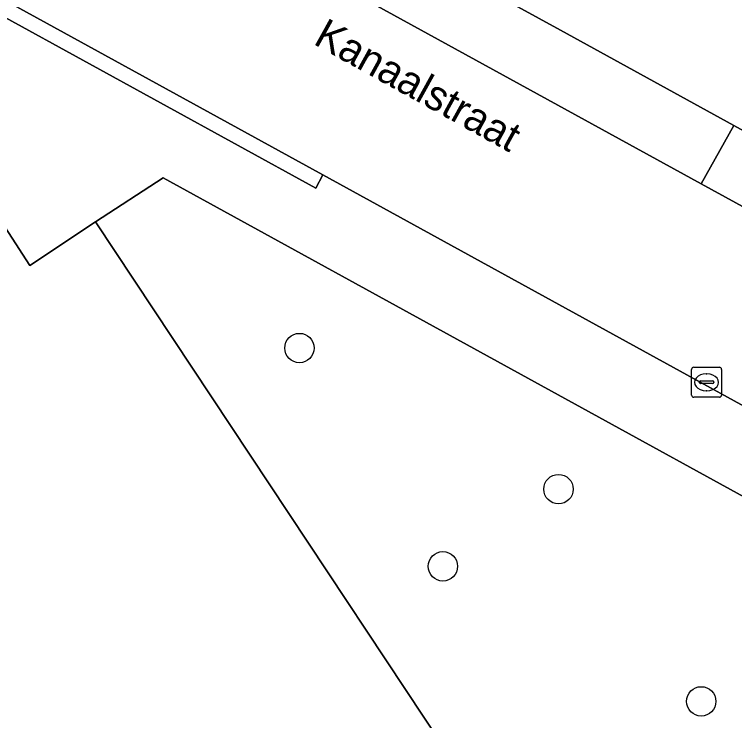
# Model space of a CAD drawing. Extents: x 161087 to 161926, y 382572 to 383873.
# Drawn here: x 161741.59 to 161765.58, y 383171.62 to 383195.15 of the extents above; entities that cross this region are included whole.
import ezdxf

# ---------------------------------------------------------------- set-up
doc = ezdxf.new("R2010")
doc.units = 0
for name, color, linetype in [('IMGEO_Berm_groen', 7, 'Continuous'), ('IMGEO_Berm_open', 7, 'Continuous'), ('IMGEO_Boom', 7, 'Continuous'), ('IMGEO_Erf', 7, 'Continuous'), ('IMGEO_Fietspad_gesloten', 7, 'Continuous'), ('IMGEO_Groenvoorziening', 7, 'Continuous'), ('IMGEO_Kolk', 7, 'Continuous'), ('IMGEO_Openbare_ruimte_label', 7, 'Continuous'), ('IMGEO_Rijbaan_lokaal_gesloten', 7, 'Continuous'), ('IMGEO_Voetpad_open', 7, 'Continuous')]:
    doc.layers.add(name, color=color, linetype=linetype)

msp = doc.modelspace()

# ---------------------------------------------------------------- linework, layer by layer
at = {"layer": 'IMGEO_Berm_groen'}
msp.add_lwpolyline([(161765.549, 383191.451), (161764.459, 383189.509), (161774.258, 383184.123), (161775.351, 383186.06)], close=True, dxfattribs=at)
at = {"layer": 'IMGEO_Berm_open'}
msp.add_lwpolyline([(161750.765, 383199.565), (161749.678, 383197.635), (161764.459, 383189.509), (161765.549, 383191.451), (161759.781, 383194.623)], close=True, dxfattribs=at)
at = {"layer": 'IMGEO_Boom'}
for centre in [(161751.085, 383184.032), (161759.712, 383179.33), (161755.863, 383176.758), (161764.466, 383172.258)]:
    msp.add_circle(centre, 0.489, dxfattribs=at)
at = {"layer": 'IMGEO_Erf'}
for points in [[(161744.298, 383188.243), (161742.11, 383186.781), (161740.556, 383189.169), (161728.839, 383181.413), (161724.468, 383178.52), (161720.272, 383184.819), (161724.677, 383187.724), (161728.054, 383190.235)], [(161761.687, 383161.98), (161744.298, 383188.243)]]:
    msp.add_lwpolyline(points, dxfattribs=at)
at = {"layer": 'IMGEO_Fietspad_gesloten'}
msp.add_lwpolyline([(161673.408, 383242.192), (161685.155, 383235.735), (161685.819, 383235.368), (161699.169, 383227.983), (161700.08, 383227.479), (161706.575, 383223.893), (161716.757, 383218.273), (161724.951, 383213.76), (161732.527, 383209.588), (161738.957, 383206.047), (161741.877, 383204.439), (161742.901, 383203.875), (161744.567, 383202.962), (161750.765, 383199.565), (161759.781, 383194.623), (161765.549, 383191.451), (161775.351, 383186.06), (161775.6, 383185.923), (161780.114, 383183.44), (161787.569, 383179.338), (161788.787, 383178.668), (161789.413, 383178.323), (161792.325, 383176.719), (161806.343, 383168.996)], dxfattribs=at)
at = {"layer": 'IMGEO_Groenvoorziening'}
msp.add_lwpolyline([(161746.551, 383189.704), (161744.298, 383188.243), (161761.687, 383161.98), (161763.409, 383159.378), (161780.73, 383170.907), (161780.608, 383170.974)], close=True, dxfattribs=at)
at = {"layer": 'IMGEO_Kolk'}
for p, q in [((161764.142, 383182.465), (161764.142, 383183.317)), ((161764.217, 383183.391), (161765.069, 383183.391)), ((161765.143, 383183.317), (161765.143, 383182.465)), ((161764.63, 383183.171), (161764.655, 383183.171)), ((161764.401, 383182.885), (161764.401, 383182.897)), ((161764.839, 383182.848), (161764.441, 383182.848)), ((161764.444, 383182.934), (161764.842, 383182.934)), ((161764.885, 383182.897), (161764.885, 383182.885)), ((161764.653, 383182.611), (161764.628, 383182.611)), ((161765.069, 383182.391), (161764.217, 383182.391))]:
    msp.add_line(p, q, dxfattribs=at)
for points in [[(161764.142, 383182.465), (161764.142, 383183.317)], [(161764.217, 383183.391), (161765.069, 383183.391)], [(161765.143, 383183.317), (161765.143, 383182.465)], [(161765.069, 383182.391), (161764.217, 383182.391)]]:
    msp.add_lwpolyline(points, dxfattribs=at)
for centre, radius, start, end in [((161764.219, 383183.315), 0.0765, 91.552, 178.448), ((161764.219, 383183.315), 0.0765, 91.552, 178.448), ((161765.067, 383183.315), 0.0765, 1.552, 88.448), ((161765.067, 383183.315), 0.0765, 1.552, 88.448), ((161764.441, 383182.894), 0.0403, 85.8775, 175.7526), ((161764.438, 383182.884), 0.0366, 178.938, 274.7102), ((161764.842, 383182.891), 0.043, 264.8664, 352.4533), ((161764.846, 383182.896), 0.0386, 1.7309, 96.639), ((161764.219, 383182.467), 0.0765, 181.552, 268.448), ((161764.219, 383182.467), 0.0765, 181.552, 268.448), ((161765.067, 383182.467), 0.0765, 271.552, 358.448), ((161765.067, 383182.467), 0.0765, 271.552, 358.448)]:
    msp.add_arc(centre, radius, start, end, dxfattribs=at)
for centre, major_axis, ratio, start_param, end_param in [((161764.629, 383182.891), (-0.387, 0.002), 0.722429, 4.712389, 7.853982), ((161764.654, 383182.891), (-0.39, 0.002), 0.717154, 1.570796, 4.712389)]:
    msp.add_ellipse(centre, major_axis=major_axis, ratio=ratio, start_param=start_param, end_param=end_param, dxfattribs=at)
at = {"layer": 'IMGEO_Rijbaan_lokaal_gesloten'}
for points in [[(161764.459, 383189.509), (161749.678, 383197.635), (161743.514, 383201.023), (161740.836, 383202.494), (161740.813, 383202.508), (161737.901, 383204.11), (161723.882, 383211.826), (161705.508, 383221.938), (161698.113, 383226.009), (161684.729, 383233.375), (161684.693, 383233.395), (161672.316, 383240.211), (161667.149, 383243.057)], [(161675.506, 383231.827), (161682.524, 383227.967), (161694.378, 383221.453), (161725.935, 383204.049), (161728.579, 383202.597), (161739.157, 383196.786), (161751.869, 383189.803), (161778.251, 383175.302), (161791.829, 383167.834), (161794.9, 383166.131), (161804.554, 383160.825), (161808.812, 383158.477), (161811.496, 383163.654), (161805.548, 383166.924), (161791.248, 383174.784), (161788.363, 383176.37), (161786.484, 383177.403), (161779.043, 383181.493), (161774.258, 383184.123), (161764.459, 383189.509)]]:
    msp.add_lwpolyline(points, dxfattribs=at)
at = {"layer": 'IMGEO_Voetpad_open'}
for points in [[(161791.59, 383167.4), (161778.013, 383174.869), (161778.251, 383175.302), (161751.869, 383189.803), (161751.627, 383189.362), (161728.343, 383202.17), (161728.579, 383202.597), (161725.935, 383204.049), (161694.378, 383221.453), (161694.138, 383221.017), (161682.29, 383227.543), (161682.524, 383227.967), (161675.506, 383231.827)], [(161738.638, 383192.537), (161738.851, 383192.218), (161740.651, 383189.516), (161740.789, 383189.323), (161740.556, 383189.169), (161742.11, 383186.781), (161744.298, 383188.243), (161746.551, 383189.704), (161780.608, 383170.974)]]:
    msp.add_lwpolyline(points, dxfattribs=at)
msp.add_lwpolyline([(161739.157, 383196.786), (161728.579, 383202.597), (161728.343, 383202.17), (161751.627, 383189.362), (161751.869, 383189.803)], close=True, dxfattribs=at)

# ---------------------------------------------------------------- texts
at = {"layer": 'IMGEO_Openbare_ruimte_label'}
msp.add_text('Kanaalstraat', height=1, rotation=331.0511, dxfattribs=at).set_placement((161751.512, 383194.18))

doc.saveas('drawing.dxf')
